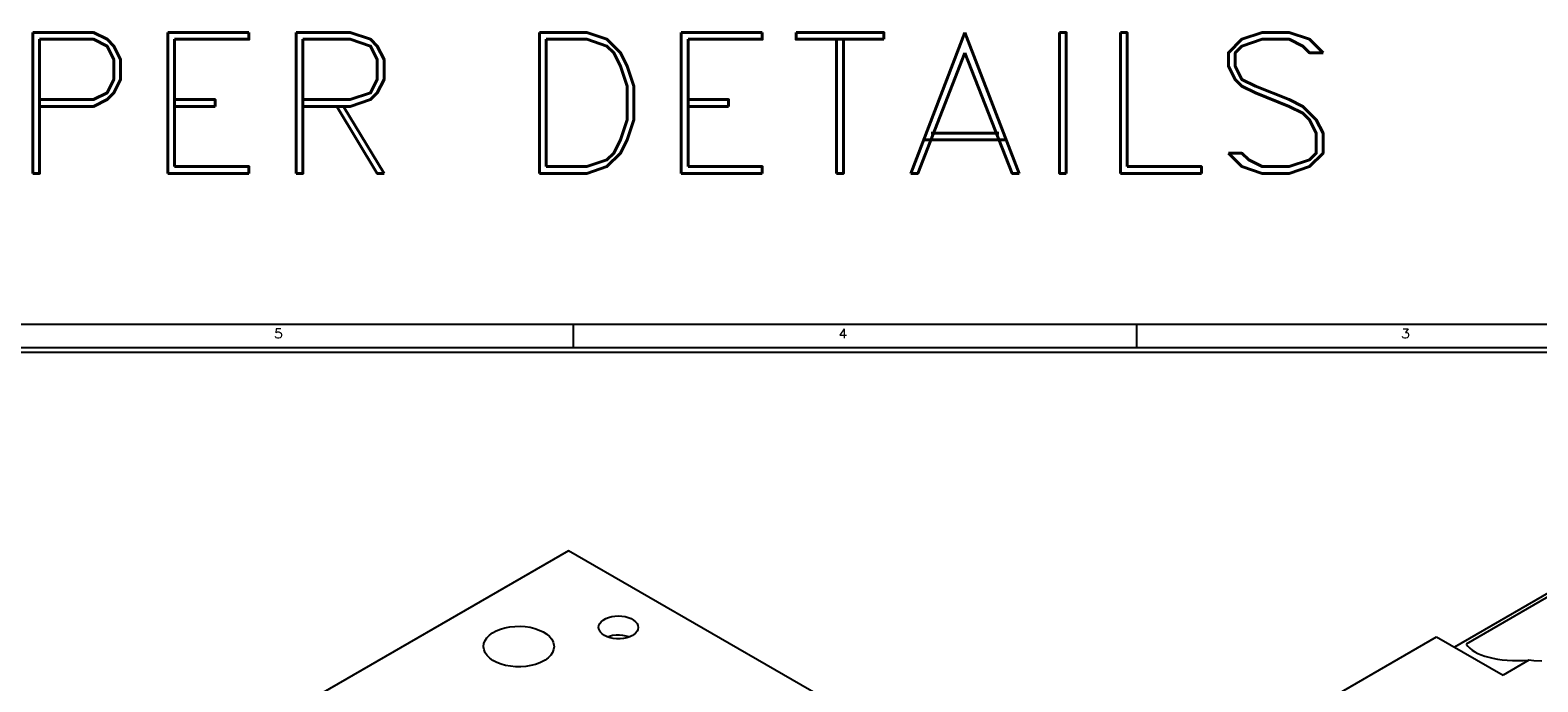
# Model space of a CAD drawing. Header units: inches. Extents: x 3 to 351, y 4 to 271.
# Tile 449 of 530: x 218 to 234, y 186 to 193. Entities that reach past the tile are written whole.
import ezdxf
from ezdxf.enums import TextEntityAlignment as Align

# ---------------------------------------------------------------- set-up
doc = ezdxf.new("R2010")
doc.units = ezdxf.units.IN
doc.header["$LTSCALE"] = 0.5
doc.header["$MEASUREMENT"] = 0
doc.layers.add('PLOTVIEW1', color=7, linetype='Continuous')
doc.layers.add('STR_1', color=7, linetype='Continuous')
doc.styles.add('VERO5-RomanD', font='romand__.ttf')

msp = doc.modelspace()

# ---------------------------------------------------------------- linework, layer by layer
at = {"layer": 'PLOTVIEW1', "color": 97, "linetype": 'Continuous'}
for p, q in [((246.752, 189.748), (200.752, 189.748)), ((223.752, 189.748), (223.752, 189.498)), ((229.752, 189.748), (229.752, 189.498)), ((246.752, 189.498), (200.752, 189.498)), ((246.752, 189.448), (200.752, 189.448))]:
    msp.add_line(p, q, dxfattribs=at)
at = {"layer": 'STR_1', "color": 190, "linetype": 'Continuous'}
for p, q in [((223.704, 187.335), (216.987, 183.457)), ((233.215, 181.844), (223.704, 187.335)), ((234.538, 187.118), (233.136, 186.308)), ((234.317, 186.95), (233.263, 186.341)), ((224.027, 186.539), (224.036, 186.56)), ((224.036, 186.56), (224.052, 186.579)), ((224.052, 186.579), (224.073, 186.597)), ((224.073, 186.597), (224.099, 186.612)), ((224.099, 186.612), (224.129, 186.624)), ((224.129, 186.624), (224.163, 186.633)), ((224.163, 186.633), (224.198, 186.638)), ((224.198, 186.638), (224.235, 186.64)), ((224.235, 186.64), (224.271, 186.638)), ((224.271, 186.638), (224.307, 186.633)), ((224.307, 186.633), (224.34, 186.624)), ((224.34, 186.624), (224.37, 186.612)), ((224.37, 186.612), (224.396, 186.597)), ((224.396, 186.597), (224.417, 186.579)), ((224.417, 186.579), (224.433, 186.56)), ((224.433, 186.56), (224.442, 186.539)), ((222.815, 186.377), (222.834, 186.406)), ((222.834, 186.406), (222.861, 186.434)), ((222.861, 186.434), (222.895, 186.459)), ((222.895, 186.459), (222.934, 186.481)), ((222.934, 186.481), (222.979, 186.499)), ((222.979, 186.499), (223.027, 186.513)), ((223.027, 186.513), (223.079, 186.524)), ((223.079, 186.524), (223.133, 186.529)), ((223.133, 186.529), (223.188, 186.531)), ((223.188, 186.531), (223.242, 186.527)), ((223.242, 186.527), (223.295, 186.519)), ((223.295, 186.519), (223.345, 186.507)), ((223.345, 186.507), (223.392, 186.49)), ((223.392, 186.49), (223.434, 186.47)), ((223.434, 186.47), (223.471, 186.447)), ((223.471, 186.447), (223.501, 186.42)), ((223.501, 186.42), (223.524, 186.392)), ((223.524, 186.392), (223.54, 186.361)), ((224.024, 186.518), (224.027, 186.539)), ((224.025, 186.508), (224.024, 186.518)), ((224.031, 186.487), (224.025, 186.508)), ((224.043, 186.467), (224.031, 186.487)), ((224.062, 186.448), (224.043, 186.467)), ((224.085, 186.432), (224.062, 186.448)), ((224.114, 186.419), (224.085, 186.432)), ((224.146, 186.408), (224.114, 186.419)), ((224.18, 186.401), (224.146, 186.408)), ((224.216, 186.397), (224.18, 186.401)), ((224.253, 186.397), (224.216, 186.397)), ((224.289, 186.401), (224.253, 186.397)), ((224.324, 186.408), (224.289, 186.401)), ((224.356, 186.419), (224.324, 186.408)), ((224.384, 186.432), (224.356, 186.419)), ((224.396, 186.44), (224.384, 186.432)), ((224.417, 186.457), (224.396, 186.44)), ((224.433, 186.477), (224.417, 186.457)), ((224.442, 186.497), (224.433, 186.477)), ((224.442, 186.539), (224.446, 186.518)), ((224.446, 186.518), (224.442, 186.497)), ((230.384, 184.938), (232.947, 186.418)), ((232.947, 186.418), (233.654, 186.01)), ((222.799, 186.314), (222.803, 186.346)), ((222.799, 186.31), (222.799, 186.314)), ((222.804, 186.279), (222.799, 186.31)), ((222.803, 186.346), (222.815, 186.377)), ((222.817, 186.248), (222.804, 186.279)), ((222.837, 186.219), (222.817, 186.248)), ((223.533, 186.252), (223.514, 186.222)), ((223.545, 186.283), (223.533, 186.252)), ((223.54, 186.361), (223.548, 186.33)), ((223.549, 186.314), (223.545, 186.283)), ((223.548, 186.33), (223.549, 186.314)), ((233.263, 186.341), (233.279, 186.319)), ((233.279, 186.319), (233.3, 186.297)), ((233.3, 186.297), (233.325, 186.277)), ((233.325, 186.277), (233.353, 186.258)), ((233.353, 186.258), (233.385, 186.241)), ((233.385, 186.241), (233.421, 186.226)), ((222.865, 186.191), (222.837, 186.219)), ((222.899, 186.167), (222.865, 186.191)), ((222.94, 186.145), (222.899, 186.167)), ((222.985, 186.127), (222.94, 186.145)), ((223.034, 186.113), (222.985, 186.127)), ((223.086, 186.104), (223.034, 186.113)), ((223.14, 186.099), (223.086, 186.104)), ((223.195, 186.098), (223.14, 186.099)), ((223.249, 186.102), (223.195, 186.098)), ((223.302, 186.111), (223.249, 186.102)), ((223.352, 186.124), (223.302, 186.111)), ((223.398, 186.14), (223.352, 186.124)), ((223.439, 186.161), (223.398, 186.14)), ((223.453, 186.17), (223.439, 186.161)), ((223.487, 186.195), (223.453, 186.17)), ((223.514, 186.222), (223.487, 186.195)), ((233.421, 186.226), (233.46, 186.212)), ((233.46, 186.212), (233.502, 186.2)), ((233.502, 186.2), (233.547, 186.189)), ((233.547, 186.189), (233.595, 186.181)), ((233.595, 186.181), (233.646, 186.174)), ((233.646, 186.174), (233.699, 186.169)), ((233.93, 186.169), (233.654, 186.01)), ((233.699, 186.169), (233.754, 186.166)), ((233.754, 186.166), (233.811, 186.165)), ((233.811, 186.165), (233.87, 186.166)), ((233.87, 186.166), (233.93, 186.169)), ((233.983, 186.163), (233.93, 186.169)), ((234.066, 186.158), (233.983, 186.163))]:
    msp.add_line(p, q, dxfattribs=at)
at = {"layer": 'STR_1', "color": 96, "linetype": 'Continuous'}
for p, q in [((224.139, 186.423), (224.12, 186.416)), ((224.173, 186.431), (224.139, 186.423)), ((224.209, 186.435), (224.173, 186.431)), ((224.246, 186.436), (224.209, 186.435)), ((224.282, 186.433), (224.246, 186.436)), ((224.317, 186.426), (224.282, 186.433)), ((224.35, 186.416), (224.317, 186.426))]:
    msp.add_line(p, q, dxfattribs=at)

# ---------------------------------------------------------------- texts
at = {"layer": 'PLOTVIEW1', "color": 56, "linetype": 'Continuous', "style": 'VERO5-RomanD', "width": 1.000527}
for s, p, p2 in [('5', (220.568, 189.6), (220.662, 189.6)), ('4', (226.577, 189.6), (226.671, 189.6)), ('3', (232.568, 189.6), (232.662, 189.6))]:
    msp.add_text(s, height=0.1, dxfattribs=at).set_placement(p, p2, align=Align.FIT)
at = {"layer": 'STR_1', "color": 7, "linetype": 'Continuous', "style": 'VERO5-RomanD', "width": 1.001361}
msp.add_text('STRIPPER DETAILS', height=1.5, dxfattribs=at).set_placement((211.525, 191.357), (231.953, 191.357), align=Align.FIT)

doc.saveas('drawing.dxf')
